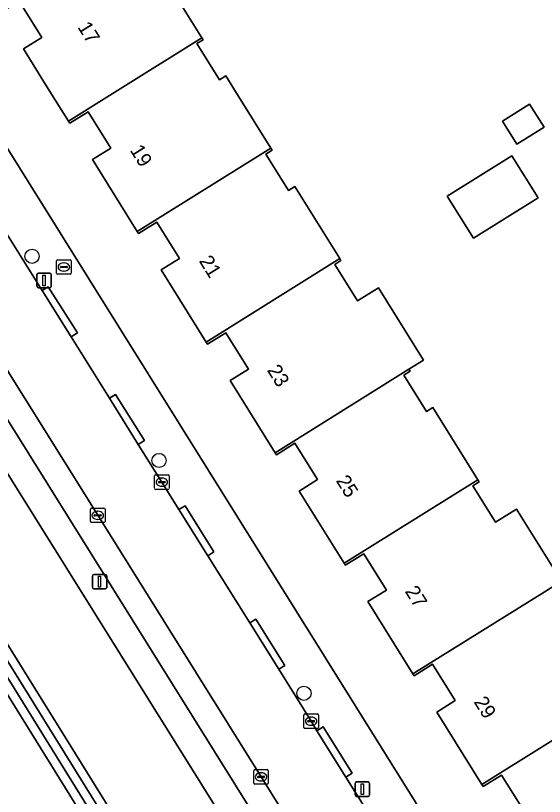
# Model space of a CAD drawing. Extents: x 158835 to 160077, y 386387 to 387778.
# Drawn here: x 159091.8 to 159128.3, y 386951.1 to 387005.1 of the extents above; entities that cross this region are included whole.
import ezdxf

# ---------------------------------------------------------------- set-up
doc = ezdxf.new("R2010")
doc.units = 0
for name, color, linetype in [('IMGEO_Boom', 7, 'Continuous'), ('IMGEO_Brandkraan', 7, 'Continuous'), ('IMGEO_Erf', 7, 'Continuous'), ('IMGEO_Groenvoorziening', 7, 'Continuous'), ('IMGEO_Kolk', 7, 'Continuous'), ('IMGEO_Lichtmast', 7, 'Continuous'), ('IMGEO_Loofbos', 7, 'Continuous'), ('IMGEO_Pand', 7, 'Continuous'), ('IMGEO_Pand_nummerreeks', 7, 'Continuous'), ('IMGEO_Parkeervlak_open', 7, 'Continuous'), ('IMGEO_Rijbaan_lokaal_gesloten', 7, 'Continuous'), ('IMGEO_Voetpad_open', 7, 'Continuous')]:
    doc.layers.add(name, color=color, linetype=linetype)

msp = doc.modelspace()

# ---------------------------------------------------------------- linework, layer by layer
at = {"layer": 'IMGEO_Boom'}
for centre in [(159092.944, 386988.434), (159101.709, 386974.328), (159111.716, 386958.243)]:
    msp.add_circle(centre, 0.489, dxfattribs=at)
at = {"layer": 'IMGEO_Brandkraan'}
for p, q in [((159094.638, 386987.266), (159094.638, 386988.118)), ((159094.713, 386988.192), (159095.565, 386988.192)), ((159094.94, 386987.735), (159095.338, 386987.735)), ((159095.126, 386987.972), (159095.151, 386987.972)), ((159095.639, 386988.118), (159095.639, 386987.266)), ((159095.565, 386987.192), (159094.713, 386987.192)), ((159094.897, 386987.686), (159094.897, 386987.698)), ((159095.335, 386987.649), (159094.937, 386987.649)), ((159095.149, 386987.412), (159095.124, 386987.412)), ((159095.381, 386987.698), (159095.381, 386987.686))]:
    msp.add_line(p, q, dxfattribs=at)
for points in [[(159094.638, 386987.266), (159094.638, 386988.118)], [(159094.713, 386988.192), (159095.565, 386988.192)], [(159095.639, 386988.118), (159095.639, 386987.266)], [(159095.565, 386987.192), (159094.713, 386987.192)]]:
    msp.add_lwpolyline(points, dxfattribs=at)
for centre, radius, start, end in [((159094.715, 386988.116), 0.0765, 91.552, 178.448), ((159094.715, 386988.116), 0.0765, 91.552, 178.448), ((159094.937, 386987.695), 0.0403, 85.8775, 175.7526), ((159095.342, 386987.697), 0.0386, 1.7309, 96.639), ((159095.563, 386988.116), 0.0765, 1.552, 88.448), ((159095.563, 386988.116), 0.0765, 1.552, 88.448), ((159094.715, 386987.268), 0.0765, 181.552, 268.448), ((159094.715, 386987.268), 0.0765, 181.552, 268.448), ((159094.934, 386987.685), 0.0366, 178.938, 274.7102), ((159095.338, 386987.692), 0.043, 264.8664, 352.4533), ((159095.563, 386987.268), 0.0765, 271.552, 358.448), ((159095.563, 386987.268), 0.0765, 271.552, 358.448)]:
    msp.add_arc(centre, radius, start, end, dxfattribs=at)
for centre, major_axis, ratio, start_param, end_param in [((159095.125, 386987.692), (-0.387, 0.002), 0.722429, 4.712389, 7.853982), ((159095.15, 386987.692), (-0.39, 0.002), 0.717154, 1.570796, 4.712389)]:
    msp.add_ellipse(centre, major_axis=major_axis, ratio=ratio, start_param=start_param, end_param=end_param, dxfattribs=at)
at = {"layer": 'IMGEO_Erf'}
for points in [[(159076.524, 387019.468), (159125.496, 386940.988)], [(159101.556, 387008.521), (159104.67, 387003.529), (159104.755, 387003.393), (159104.323, 387003.123), (159105.883, 387000.622), (159106.315, 387000.892), (159106.871, 387000), (159109.429, 386995.899), (159109.514, 386995.763), (159109.081, 386995.494), (159110.646, 386992.985), (159111.079, 386993.254), (159114.187, 386988.27), (159114.272, 386988.134), (159113.84, 386987.864), (159115.41, 386985.347), (159116.86, 386986.251), (159119.974, 386981.258), (159118.957, 386980.624), (159119.042, 386980.488), (159118.609, 386980.218), (159120.174, 386977.709), (159120.607, 386977.979), (159123.72, 386972.986), (159123.805, 386972.85), (159123.373, 386972.58), (159124.938, 386970.071), (159126.388, 386970.975), (159129.502, 386965.983)], [(159126.914, 386950.096), (159125.358, 386952.599), (159124.09, 386951.81), (159124.005, 386951.946), (159120.887, 386956.943), (159122.162, 386957.736), (159120.597, 386960.252), (159119.322, 386959.459), (159119.237, 386959.595), (159116.133, 386964.584), (159117.408, 386965.377), (159115.848, 386967.884), (159114.573, 386967.091), (159114.488, 386967.227), (159111.377, 386972.212), (159112.647, 386973.003), (159111.081, 386975.519), (159109.81, 386974.727), (159109.725, 386974.863), (159106.624, 386979.843), (159107.894, 386980.634), (159106.327, 386983.149), (159105.057, 386982.358), (159104.972, 386982.494), (159101.859, 386987.487), (159103.13, 386988.279), (159101.562, 386990.795), (159100.291, 386990.003), (159100.206, 386990.139), (159097.109, 386995.113), (159098.38, 386995.904), (159096.812, 386998.421), (159095.541, 386997.629), (159095.456, 386997.765), (159094.064, 387000), (159092.347, 387002.755), (159093.617, 387003.548), (159092.048, 387006.062)]]:
    msp.add_lwpolyline(points, dxfattribs=at)
for points in [[(159125.427, 386997.777), (159127.298, 386998.944), (159128.292, 386997.351), (159126.422, 386996.184)], [(159126.076, 386995.375), (159127.892, 386992.464), (159123.429, 386989.679), (159121.613, 386992.59)]]:
    msp.add_lwpolyline(points, close=True, dxfattribs=at)
at = {"layer": 'IMGEO_Groenvoorziening'}
for points in [[(159047.544, 387030.967), (159066.743, 387000), (159110.881, 386928.808)], [(159110.881, 386928.808), (159066.743, 387000), (159047.544, 387030.967)], [(159111.422, 386929.098), (159110.699, 386930.263), (159101.209, 386945.557), (159067.427, 387000), (159057.059, 387016.709), (159048.064, 387031.206)], [(159108.58, 386920.602), (159109.022, 386921.017), (159109.426, 386921.47), (159109.787, 386921.957), (159110.103, 386922.474), (159110.372, 386923.018), (159110.591, 386923.583), (159110.758, 386924.166), (159110.873, 386924.761), (159110.935, 386925.364), (159110.942, 386925.971), (159110.895, 386926.575), (159110.794, 386927.173), (159110.64, 386927.76), (159110.435, 386928.33), (159110.378, 386928.464), (159066.053, 387000), (159047.042, 387030.681)], [(159047.042, 387030.681), (159066.053, 387000), (159110.378, 386928.464), (159110.435, 386928.33), (159110.64, 386927.76), (159110.794, 386927.173), (159110.895, 386926.575), (159110.942, 386925.971), (159110.935, 386925.364), (159110.873, 386924.761), (159110.758, 386924.166), (159110.591, 386923.583), (159110.372, 386923.018), (159110.103, 386922.474), (159109.787, 386921.957), (159109.426, 386921.47), (159109.022, 386921.017), (159108.58, 386920.602)], [(159046.571, 387030.271), (159065.319, 387000), (159109.791, 386928.194), (159109.911, 386927.908), (159110.085, 386927.393), (159110.212, 386926.865), (159110.292, 386926.327), (159110.323, 386925.784), (159110.306, 386925.241), (159110.24, 386924.701), (159110.127, 386924.17), (159109.966, 386923.65), (159109.759, 386923.147), (159109.509, 386922.665), (159109.216, 386922.207), (159108.884, 386921.777), (159108.514, 386921.378), (159108.111, 386921.014), (159107.676, 386920.687)]]:
    msp.add_lwpolyline(points, dxfattribs=at)
msp.add_lwpolyline([(159106.574, 386948.859), (159074.653, 387000), (159062.139, 387020.048), (159057.059, 387016.709), (159067.427, 387000), (159101.209, 386945.557)], close=True, dxfattribs=at)
at = {"layer": 'IMGEO_Kolk'}
for p, q in [((159101.404, 386972.403), (159101.404, 386973.255)), ((159101.479, 386973.329), (159102.331, 386973.329)), ((159102.405, 386973.255), (159102.405, 386972.403)), ((159101.663, 386972.823), (159101.663, 386972.835)), ((159102.101, 386972.786), (159101.703, 386972.786)), ((159101.706, 386972.872), (159102.104, 386972.872)), ((159101.892, 386973.109), (159101.917, 386973.109)), ((159102.147, 386972.835), (159102.147, 386972.823)), ((159102.331, 386972.329), (159101.479, 386972.329)), ((159101.915, 386972.549), (159101.89, 386972.549)), ((159097.055, 386971.037), (159097.907, 386971.037)), ((159096.98, 386970.111), (159096.98, 386970.963)), ((159097.239, 386970.531), (159097.239, 386970.543)), ((159097.677, 386970.494), (159097.279, 386970.494)), ((159097.282, 386970.58), (159097.68, 386970.58)), ((159097.468, 386970.817), (159097.493, 386970.817)), ((159097.723, 386970.543), (159097.723, 386970.531)), ((159097.981, 386970.963), (159097.981, 386970.111)), ((159097.907, 386970.037), (159097.055, 386970.037)), ((159097.491, 386970.257), (159097.466, 386970.257)), ((159111.713, 386955.889), (159111.713, 386956.741)), ((159111.788, 386956.815), (159112.64, 386956.815)), ((159112.201, 386956.595), (159112.226, 386956.595)), ((159112.714, 386956.741), (159112.714, 386955.889)), ((159111.972, 386956.309), (159111.972, 386956.321)), ((159112.41, 386956.272), (159112.012, 386956.272)), ((159112.015, 386956.358), (159112.413, 386956.358)), ((159112.224, 386956.035), (159112.199, 386956.035)), ((159112.456, 386956.321), (159112.456, 386956.309)), ((159112.64, 386955.815), (159111.788, 386955.815)), ((159108.253, 386952.046), (159108.253, 386952.898)), ((159108.328, 386952.972), (159109.18, 386952.972)), ((159108.741, 386952.752), (159108.766, 386952.752)), ((159109.254, 386952.898), (159109.254, 386952.046)), ((159108.512, 386952.466), (159108.512, 386952.478)), ((159108.95, 386952.429), (159108.552, 386952.429)), ((159108.555, 386952.515), (159108.953, 386952.515)), ((159108.764, 386952.192), (159108.739, 386952.192)), ((159108.996, 386952.478), (159108.996, 386952.466)), ((159109.18, 386951.972), (159108.328, 386951.972))]:
    msp.add_line(p, q, dxfattribs=at)
for points in [[(159101.404, 386972.403), (159101.404, 386973.255)], [(159101.479, 386973.329), (159102.331, 386973.329)], [(159102.405, 386973.255), (159102.405, 386972.403)], [(159102.331, 386972.329), (159101.479, 386972.329)], [(159097.055, 386971.037), (159097.907, 386971.037)], [(159096.98, 386970.111), (159096.98, 386970.963)], [(159097.981, 386970.963), (159097.981, 386970.111)], [(159097.907, 386970.037), (159097.055, 386970.037)], [(159111.713, 386955.889), (159111.713, 386956.741)], [(159111.788, 386956.815), (159112.64, 386956.815)], [(159112.714, 386956.741), (159112.714, 386955.889)], [(159112.64, 386955.815), (159111.788, 386955.815)], [(159108.253, 386952.046), (159108.253, 386952.898)], [(159108.328, 386952.972), (159109.18, 386952.972)], [(159109.254, 386952.898), (159109.254, 386952.046)], [(159109.18, 386951.972), (159108.328, 386951.972)]]:
    msp.add_lwpolyline(points, dxfattribs=at)
for centre, radius, start, end in [((159101.481, 386973.253), 0.0765, 91.552, 178.448), ((159101.481, 386973.253), 0.0765, 91.552, 178.448), ((159102.329, 386973.253), 0.0765, 1.552, 88.448), ((159102.329, 386973.253), 0.0765, 1.552, 88.448), ((159101.703, 386972.832), 0.0403, 85.8775, 175.7526), ((159101.7, 386972.822), 0.0366, 178.938, 274.7102), ((159102.104, 386972.829), 0.043, 264.8664, 352.4533), ((159102.108, 386972.834), 0.0386, 1.7309, 96.639), ((159101.481, 386972.405), 0.0765, 181.552, 268.448), ((159101.481, 386972.405), 0.0765, 181.552, 268.448), ((159102.329, 386972.405), 0.0765, 271.552, 358.448), ((159102.329, 386972.405), 0.0765, 271.552, 358.448), ((159097.057, 386970.961), 0.0765, 91.552, 178.448), ((159097.057, 386970.961), 0.0765, 91.552, 178.448), ((159097.905, 386970.961), 0.0765, 1.552, 88.448), ((159097.905, 386970.961), 0.0765, 1.552, 88.448), ((159097.279, 386970.54), 0.0403, 85.8775, 175.7526), ((159097.276, 386970.53), 0.0366, 178.938, 274.7102), ((159097.68, 386970.537), 0.043, 264.8664, 352.4533), ((159097.684, 386970.542), 0.0386, 1.7309, 96.639), ((159097.057, 386970.113), 0.0765, 181.552, 268.448), ((159097.057, 386970.113), 0.0765, 181.552, 268.448), ((159097.905, 386970.113), 0.0765, 271.552, 358.448), ((159097.905, 386970.113), 0.0765, 271.552, 358.448), ((159111.79, 386956.739), 0.0765, 91.552, 178.448), ((159111.79, 386956.739), 0.0765, 91.552, 178.448), ((159112.638, 386956.739), 0.0765, 1.552, 88.448), ((159112.638, 386956.739), 0.0765, 1.552, 88.448), ((159111.79, 386955.891), 0.0765, 181.552, 268.448), ((159111.79, 386955.891), 0.0765, 181.552, 268.448), ((159112.012, 386956.318), 0.0403, 85.8775, 175.7526), ((159112.009, 386956.308), 0.0366, 178.938, 274.7102), ((159112.413, 386956.315), 0.043, 264.8664, 352.4533), ((159112.417, 386956.32), 0.0386, 1.7309, 96.639), ((159112.638, 386955.891), 0.0765, 271.552, 358.448), ((159112.638, 386955.891), 0.0765, 271.552, 358.448), ((159108.33, 386952.896), 0.0765, 91.552, 178.448), ((159108.33, 386952.896), 0.0765, 91.552, 178.448), ((159109.178, 386952.896), 0.0765, 1.552, 88.448), ((159109.178, 386952.896), 0.0765, 1.552, 88.448), ((159108.552, 386952.475), 0.0403, 85.8775, 175.7526), ((159108.549, 386952.465), 0.0366, 178.938, 274.7102), ((159108.953, 386952.472), 0.043, 264.8664, 352.4533), ((159108.957, 386952.477), 0.0386, 1.7309, 96.639), ((159108.33, 386952.048), 0.0765, 181.552, 268.448), ((159108.33, 386952.048), 0.0765, 181.552, 268.448), ((159109.178, 386952.048), 0.0765, 271.552, 358.448), ((159109.178, 386952.048), 0.0765, 271.552, 358.448)]:
    msp.add_arc(centre, radius, start, end, dxfattribs=at)
for centre, major_axis, ratio, start_param, end_param in [((159101.891, 386972.829), (-0.387, 0.002), 0.722429, 4.712389, 7.853982), ((159101.916, 386972.829), (-0.39, 0.002), 0.717154, 1.570796, 4.712389), ((159097.467, 386970.537), (-0.387, 0.002), 0.722429, 4.712389, 7.853982), ((159097.492, 386970.537), (-0.39, 0.002), 0.717154, 1.570796, 4.712389), ((159112.2, 386956.315), (-0.387, 0.002), 0.722429, 4.712389, 7.853982), ((159112.225, 386956.315), (-0.39, 0.002), 0.717154, 1.570796, 4.712389), ((159108.74, 386952.472), (-0.387, 0.002), 0.722429, 4.712389, 7.853982), ((159108.765, 386952.472), (-0.39, 0.002), 0.717154, 1.570796, 4.712389)]:
    msp.add_ellipse(centre, major_axis=major_axis, ratio=ratio, start_param=start_param, end_param=end_param, dxfattribs=at)
at = {"layer": 'IMGEO_Lichtmast'}
for p, q in [((159093.278, 386986.364), (159093.278, 386987.164)), ((159093.278, 386987.164), (159093.278, 386986.364)), ((159093.378, 386987.264), (159094.168, 386987.264)), ((159094.168, 386987.264), (159093.378, 386987.264)), ((159094.268, 386987.164), (159094.268, 386986.364)), ((159094.268, 386986.364), (159094.268, 386987.164)), ((159094.168, 386986.264), (159093.378, 386986.264)), ((159093.378, 386986.264), (159094.168, 386986.264)), ((159097.106, 386965.562), (159097.106, 386966.362)), ((159097.106, 386966.362), (159097.106, 386965.562)), ((159097.206, 386966.462), (159097.996, 386966.462)), ((159097.996, 386966.462), (159097.206, 386966.462)), ((159098.096, 386966.362), (159098.096, 386965.562)), ((159098.096, 386965.562), (159098.096, 386966.362)), ((159097.996, 386965.462), (159097.206, 386965.462)), ((159097.206, 386965.462), (159097.996, 386965.462)), ((159115.355, 386952.123), (159116.145, 386952.123)), ((159116.145, 386952.123), (159115.355, 386952.123)), ((159115.255, 386951.223), (159115.255, 386952.023)), ((159115.255, 386952.023), (159115.255, 386951.223)), ((159116.245, 386952.023), (159116.245, 386951.223)), ((159116.245, 386951.223), (159116.245, 386952.023)), ((159116.145, 386951.123), (159115.355, 386951.123)), ((159115.355, 386951.123), (159116.145, 386951.123))]:
    msp.add_line(p, q, dxfattribs=at)
for points in [[(159093.698, 386987.139), (159093.848, 386987.139), (159093.848, 386986.389), (159093.698, 386986.389), (159093.698, 386987.139)], [(159097.526, 386966.337), (159097.676, 386966.337), (159097.676, 386965.587), (159097.526, 386965.587), (159097.526, 386966.337)], [(159115.675, 386951.998), (159115.825, 386951.998), (159115.825, 386951.248), (159115.675, 386951.248), (159115.675, 386951.998)]]:
    msp.add_lwpolyline(points, dxfattribs=at)
for centre, start, end in [((159093.378, 386987.164), 90, 180), ((159093.378, 386987.164), 90, 180), ((159094.168, 386987.164), 0, 90), ((159094.168, 386987.164), 360, 90), ((159093.378, 386986.364), 180, 270), ((159093.378, 386986.364), 180, 270), ((159094.168, 386986.364), 270, 0), ((159094.168, 386986.364), 270, 0), ((159097.206, 386966.362), 90, 180), ((159097.206, 386966.362), 90, 180), ((159097.996, 386966.362), 0, 90), ((159097.996, 386966.362), 360, 90), ((159097.206, 386965.562), 180, 270), ((159097.206, 386965.562), 180, 270), ((159097.996, 386965.562), 270, 0), ((159097.996, 386965.562), 270, 0), ((159115.355, 386952.023), 90, 180), ((159115.355, 386952.023), 90, 180), ((159116.145, 386952.023), 0, 90), ((159116.145, 386952.023), 360, 90), ((159115.355, 386951.223), 180, 270), ((159115.355, 386951.223), 180, 270), ((159116.145, 386951.223), 270, 0), ((159116.145, 386951.223), 270, 0)]:
    msp.add_arc(centre, 0.1, start, end, dxfattribs=at)
at = {"layer": 'IMGEO_Loofbos'}
msp.add_lwpolyline([(159105.16, 386925.412), (159097.39, 386918.123), (159102.365, 386915.829), (159103.677, 386917.524), (159107.676, 386920.687), (159108.111, 386921.014), (159108.514, 386921.378), (159108.884, 386921.777), (159109.216, 386922.207), (159109.509, 386922.665), (159109.759, 386923.147), (159109.966, 386923.65), (159110.127, 386924.17), (159110.24, 386924.701), (159110.306, 386925.241), (159110.323, 386925.784), (159110.292, 386926.327), (159110.212, 386926.865), (159110.085, 386927.393), (159109.911, 386927.908), (159109.791, 386928.194), (159065.319, 387000)], dxfattribs=at)
at = {"layer": 'IMGEO_Pand'}
for points in [[(159099.029, 387000), (159104.67, 387003.529), (159101.556, 387008.521), (159101.124, 387008.252), (159099.559, 387010.761), (159100, 387011.036), (159099.915, 387011.172), (159090.694, 387005.404), (159090.778, 387005.269), (159092.048, 387006.062), (159093.617, 387003.548), (159092.347, 387002.755), (159094.064, 387000), (159095.456, 386997.765)], [(159095.456, 386997.765), (159095.541, 386997.629), (159096.812, 386998.421), (159098.38, 386995.904), (159097.109, 386995.113), (159100.206, 386990.139), (159109.429, 386995.899), (159106.871, 387000), (159106.315, 387000.892), (159105.883, 387000.622), (159104.323, 387003.123), (159104.755, 387003.393), (159104.67, 387003.529), (159099.029, 387000)], [(159125.427, 386997.777), (159126.422, 386996.184), (159128.292, 386997.351), (159127.298, 386998.944)], [(159100.206, 386990.139), (159100.291, 386990.003), (159101.562, 386990.795), (159103.13, 386988.279), (159101.859, 386987.487), (159104.972, 386982.494), (159114.187, 386988.27), (159111.079, 386993.254), (159110.646, 386992.985), (159109.081, 386995.494), (159109.514, 386995.763), (159109.429, 386995.899)], [(159126.076, 386995.375), (159121.613, 386992.59), (159123.429, 386989.679), (159127.892, 386992.464)], [(159118.957, 386980.624), (159119.974, 386981.258), (159116.86, 386986.251), (159115.41, 386985.347), (159113.84, 386987.864), (159114.272, 386988.134), (159114.187, 386988.27), (159104.972, 386982.494), (159105.057, 386982.358), (159106.327, 386983.149), (159107.894, 386980.634), (159106.624, 386979.843), (159109.725, 386974.863)], [(159109.725, 386974.863), (159109.81, 386974.727), (159111.081, 386975.519), (159112.647, 386973.003), (159111.377, 386972.212), (159114.488, 386967.227), (159123.72, 386972.986), (159120.607, 386977.979), (159120.174, 386977.709), (159118.609, 386980.218), (159119.042, 386980.488), (159118.957, 386980.624)], [(159114.488, 386967.227), (159114.573, 386967.091), (159115.848, 386967.884), (159117.408, 386965.377), (159116.133, 386964.584), (159119.237, 386959.595), (159128.476, 386965.343), (159129.502, 386965.983), (159126.388, 386970.975), (159124.938, 386970.071), (159123.373, 386972.58), (159123.805, 386972.85), (159123.72, 386972.986)], [(159131.152, 386963.338), (159129.502, 386965.983), (159128.476, 386965.343), (159119.237, 386959.595), (159119.322, 386959.459), (159120.597, 386960.252), (159122.162, 386957.736), (159120.887, 386956.943), (159124.005, 386951.946), (159133.243, 386957.719), (159134.261, 386958.353)], [(159140.301, 386947.838), (159138.741, 386950.339), (159139.114, 386950.571), (159135.915, 386955.7), (159134.466, 386954.796), (159132.901, 386957.305), (159133.333, 386957.575), (159133.243, 386957.719), (159124.005, 386951.946), (159124.09, 386951.81), (159125.358, 386952.599), (159126.914, 386950.096), (159125.646, 386949.307), (159128.849, 386944.162), (159134.825, 386947.869), (159136.383, 386945.364)]]:
    msp.add_lwpolyline(points, close=True, dxfattribs=at)
at = {"layer": 'IMGEO_Parkeervlak_open'}
for points in [[(159052.701, 387038.906), (159076.971, 387000), (159118.351, 386933.666), (159119.599, 386931.666)], [(159121.073, 386932.695), (159119.851, 386934.668), (159119.408, 386935.384), (159118.667, 386936.572), (159108.751, 386952.473), (159097.478, 386970.538), (159079.076, 387000), (159075.554, 387005.639), (159064.841, 387022.833)]]:
    msp.add_lwpolyline(points, dxfattribs=at)
at = {"layer": 'IMGEO_Rijbaan_lokaal_gesloten'}
for points in [[(159052.677, 387042.36), (159054.093, 387040.05), (159064.841, 387022.833), (159075.554, 387005.639), (159079.076, 387000), (159097.478, 386970.538), (159108.751, 386952.473), (159118.667, 386936.572), (159122.886, 386939.203), (159122.759, 386939.395), (159122.643, 386939.577), (159119.467, 386944.666), (159117.483, 386947.871), (159114.619, 386952.46), (159112.611, 386955.663)], [(159112.611, 386955.663), (159112.209, 386956.314), (159109.975, 386959.903), (159107.973, 386963.108), (159105.081, 386967.744), (159103.083, 386970.938), (159101.9, 386972.828), (159100.276, 386975.439), (159098.287, 386978.625), (159095.646, 386982.869), (159093.64, 386986.062), (159090.996, 386990.303), (159088.989, 386993.514), (159085.947, 386998.393), (159084.945, 387000), (159083.95, 387001.596), (159081.096, 387006.159)]]:
    msp.add_lwpolyline(points, dxfattribs=at)
at = {"layer": 'IMGEO_Voetpad_open'}
for points in [[(159128.217, 386936.644), (159125.509, 386940.94), (159125.496, 386940.988), (159076.524, 387019.468)], [(159076.971, 387000), (159074.653, 387000), (159106.574, 386948.859), (159116.105, 386933.589), (159116.732, 386932.585), (159119.83, 386927.623), (159119.935, 386927.687), (159120.013, 386927.734), (159123.926, 386921.395), (159130.533, 386925.542), (159133.115, 386927.131), (159133.211, 386927.185), (159137.51, 386929.772), (159135.408, 386933.117), (159133.25, 386931.761), (159132.67, 386932.684)], [(159119.599, 386931.666), (159118.351, 386933.666), (159076.971, 387000)], [(159090.996, 386990.303), (159093.64, 386986.062), (159094.063, 386986.327), (159096.069, 386983.134), (159095.646, 386982.869), (159098.287, 386978.625), (159098.711, 386978.889), (159100.7, 386975.703), (159100.276, 386975.439), (159101.9, 386972.828), (159103.083, 386970.938), (159103.505, 386971.202), (159105.504, 386968.009), (159105.081, 386967.744), (159107.973, 386963.108), (159108.397, 386963.372), (159110.399, 386960.167), (159109.975, 386959.903), (159112.209, 386956.314), (159112.611, 386955.663), (159113.034, 386955.928), (159115.042, 386952.725), (159114.619, 386952.46), (159117.483, 386947.871)]]:
    msp.add_lwpolyline(points, dxfattribs=at)
for points in [[(159093.64, 386986.062), (159095.646, 386982.869), (159096.069, 386983.134), (159094.063, 386986.327)], [(159098.287, 386978.625), (159100.276, 386975.439), (159100.7, 386975.703), (159098.711, 386978.889)], [(159105.081, 386967.744), (159105.504, 386968.009), (159103.505, 386971.202), (159103.083, 386970.938)], [(159107.973, 386963.108), (159109.975, 386959.903), (159110.399, 386960.167), (159108.397, 386963.372)], [(159112.611, 386955.663), (159114.619, 386952.46), (159115.042, 386952.725), (159113.034, 386955.928)]]:
    msp.add_lwpolyline(points, close=True, dxfattribs=at)

# ---------------------------------------------------------------- texts
at = {"layer": 'IMGEO_Pand_nummerreeks'}
for s, rotation, p in [('17', 301.7444, (159096.054, 387004.267)), ('19', 301.9214, (159099.67, 386995.767)), ('21', 301.9214, (159104.44, 386988.11)), ('23', 301.9214, (159109.138, 386980.568)), ('25', 301.9214, (159113.896, 386972.93)), ('27', 301.9214, (159118.655, 386965.292)), ('29', 301.9193, (159123.413, 386957.654))]:
    msp.add_text(s, height=1, rotation=rotation, dxfattribs=at).set_placement(p)

doc.saveas('drawing.dxf')
